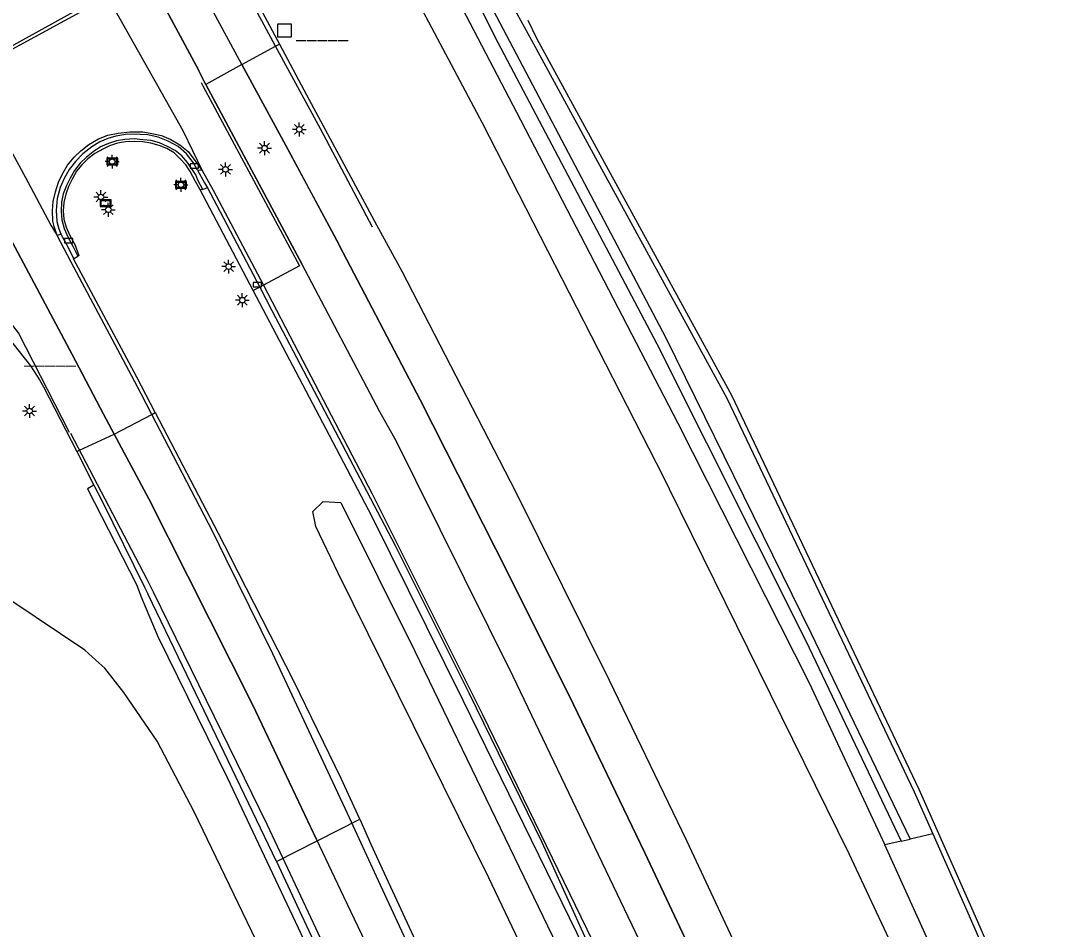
# Model space of a CAD drawing. Extents: x 135990 to 139000, y 393500 to 396000.
# Drawn here: x 136097.8 to 136191.1, y 394623.4 to 394705.1 of the extents above; entities that cross this region are included whole.
import ezdxf

# ---------------------------------------------------------------- set-up
doc = ezdxf.new("R2010")
doc.units = 0
for name, color, linetype in [('gg-afsc-lijn draadraster', 7, 'Continuous'), ('gt-symb-bord', 7, 'Continuous'), ('gt-symb-hm paal', 7, 'Continuous'), ('gt-symb-kolk', 7, 'Continuous'), ('gt-symb-lichtmast', 7, 'Continuous'), ('gx-grn-maaiveld', 7, 'Continuous'), ('gx-knt-lijn weginrichtingselement', 7, 'Continuous')]:
    doc.layers.add(name, color=color, linetype=linetype)

# ---------------------------------------------------------------- blocks, each defined once
blk = doc.blocks.new('gt0-LMAST')
at = {"layer": 'gt-symb-lichtmast'}
for p, q in [((-0.182, 0.173), (-0.447, 0.438)), ((-0.005, 0.246), (-0.005, 0.621)), ((0.172, 0.173), (0.437, 0.438)), ((-0.255, -0.004), (-0.63, -0.004)), ((-0.182, -0.181), (-0.447, -0.446)), ((-0.005, -0.254), (-0.005, -0.629)), ((0.437, -0.446), (0.172, -0.181)), ((0.245, -0.004), (0.62, -0.004))]:
    blk.add_line(p, q, dxfattribs=at)
blk.add_circle((-0.005, -0.004), 0.25, dxfattribs=at)
blk = doc.blocks.new('gt0-KOLK')
at = {"layer": 'gt-symb-kolk'}
blk.add_lwpolyline([(0, 0), (0.375, 0), (0.375, 0.4), (-0.375, 0.4), (-0.375, 0), (0, 0)], dxfattribs=at)
blk = doc.blocks.new('gt0-BORD')
at = {"layer": 'gt-symb-bord'}
blk.add_lwpolyline([(-0.5, 0.295), (-0.5, -0.295), (0.5, -0.295), (0.5, 0.295), (-0.5, 0.295)], dxfattribs=at)
blk.add_lwpolyline([(-0.417, -0.212), (0.417, -0.212), (0.417, 0.212), (-0.417, 0.212)], close=True, dxfattribs=at)
blk = doc.blocks.new('gt0-HMpaal')
at = {"layer": 'gt-symb-hm paal'}
blk.add_lwpolyline([(-0.6, 0.6), (0.6, 0.6), (0.6, -0.6), (-0.6, -0.6)], close=True, dxfattribs=at)

msp = doc.modelspace()

# ---------------------------------------------------------------- linework, layer by layer
at = {"layer": 'gg-afsc-lijn draadraster'}
msp.add_lwpolyline([(136124.531, 394610.779), (136113.398, 394633.938), (136110.067, 394640.282), (136107.043, 394644.682), (136105.337, 394646.843), (136104.535, 394647.578), (136103.55, 394648.49), (136094.677, 394654.417), (136093.111, 394655.176), (136091.837, 394655.795), (136090.413, 394656.372), (136088.98, 394656.803), (136087.623, 394657.186), (136085.526, 394657.527), (136082.446, 394657.867), (136079.337, 394658.158), (136076.199, 394657.897)], dxfattribs=at)
at = {"layer": 'gx-grn-maaiveld'}
for p, q in [((136117.685, 394701.153), (136114.435, 394699.373)), ((136114.573, 394690.063), (136114.164, 394689.908)), ((136113.889, 394689.944), (136114.164, 394689.908)), ((136102.53, 394683.686), (136102.926, 394683.916)), ((136102.813, 394666.341), (136104.367, 394663.314)), ((136124.454, 394631.332), (136128.291, 394633.282)), ((136120.787, 394629.468), (136124.454, 394631.332)), ((136177.025, 394631.291), (136175.556, 394630.952)), ((136177.025, 394631.291), (136177.834, 394631.478)), ((136179.869, 394631.947), (136177.834, 394631.478))]:
    msp.add_line(p, q, dxfattribs=at)
for points in [[(136176.136, 394622.019), (136172.348, 394630.169), (136155.138, 394665.03), (136155.001, 394665.306), (136139.343, 394695.888), (136127.919, 394717.414), (136120.319, 394731.82), (136109.595, 394751.233), (136088.892, 394785.916), (136070.461, 394814.12), (136049.832, 394847.681), (136032.328, 394875.978), (136031.645, 394877.291), (136024.788, 394890.481), (136033.091, 394878.872), (136044.565, 394862.827)], [(136044.565, 394862.827), (136058.759, 394838.698), (136071.558, 394817.86), (136086.499, 394795.076), (136101, 394771.866), (136118.276, 394742.163), (136123.077, 394733.345), (136129.797, 394721.001), (136142.75, 394696.191), (136156.901, 394668.901), (136168.751, 394645.536), (136175.556, 394630.952)], [(136050.101, 394861.707), (136048.8, 394860.838), (136048.425, 394860.671), (136056.77, 394846.467), (136071.223, 394822.227), (136086.018, 394799.657), (136103.013, 394772.83), (136121.866, 394740.687), (136134.741, 394716.615), (136155.849, 394676.578), (136168.924, 394649.977), (136177.834, 394631.478)], [(136047.455, 394861.227), (136048.12, 394859.61), (136056.295, 394846.045), (136070.828, 394822.084), (136085.037, 394799.5), (136102.414, 394772.652), (136120.776, 394740.488), (136134.038, 394716.58), (136140.407, 394703.708), (136155.037, 394676.046), (136168.437, 394649.317), (136177.025, 394631.291)], [(136050.355, 394860.984), (136050.19, 394860.811), (136050.154, 394860.63), (136050.179, 394860.275), (136050.365, 394859.82), (136064.471, 394836.397), (136077.975, 394815.107), (136087.766, 394800.25), (136099.422, 394781.673), (136107.662, 394768.491), (136114.124, 394757.269), (136120.396, 394745.959), (136128.345, 394731.83), (136137.604, 394714.609), (136141.757, 394706.991), (136143.739, 394703.355), (136149.875, 394692.1), (136161.328, 394671.136), (136178.182, 394635.745), (136179.869, 394631.947)], [(136068.718, 394794.698), (136080.802, 394774.099), (136091.65, 394755.41), (136100.661, 394739.876), (136109.079, 394725.053), (136115.329, 394713.708), (136121.062, 394703.002)], [(136117.685, 394701.153), (136110.203, 394714.978), (136098.963, 394735.311), (136090.693, 394749.756), (136079.425, 394769.117), (136066.384, 394791.104), (136065.42, 394792.747)], [(136106.179, 394667.914), (136105.212, 394669.715), (136102.401, 394675.065), (136096.794, 394685.607), (136095.072, 394688.77), (136073.147, 394728.998), (136061.845, 394748.827), (136053.706, 394762.643), (136043.986, 394779.105), (136043.566, 394779.815)], [(136084.121, 394717.161), (136083.717, 394716.906), (136086.094, 394712.593), (136092.662, 394700.807), (136093.279, 394699.87), (136097.204, 394692.822), (136098.401, 394690.592), (136100.479, 394686.72), (136101.046, 394685.766), (136101.397, 394685.929)], [(136109.259, 394709.061), (136105.735, 394707.009), (136112.369, 394695.232), (136114.103, 394691.638), (136113.69, 394691.65)], [(136114.435, 394699.373), (136114.289, 394699.644), (136113.808, 394700.621), (136109.259, 394709.061)], [(136249.065, 394424.07), (136247.768, 394430.476), (136247.714, 394430.741), (136244.783, 394446.561), (136239.828, 394468.279), (136235.66, 394484.624), (136233.745, 394491.429), (136230.875, 394500.713), (136229.125, 394506.233), (136222.532, 394526.639), (136217.183, 394541.775), (136212.244, 394555.389), (136202.534, 394580.28), (136193.263, 394602.684), (136183.384, 394625.264), (136178.636, 394635.954), (136161.766, 394671.376), (136150.314, 394692.34), (136144.26, 394703.452), (136143.454, 394705.132)], [(136117.685, 394701.153), (136120.715, 394702.812), (136121.062, 394703.002)], [(136121.062, 394703.002), (136123.503, 394698.445), (136129.809, 394686.748), (136132.066, 394682.561), (136142.318, 394662.757), (136150.734, 394645.772), (136157.688, 394631.36), (136165.769, 394614.103), (136166.18, 394613.172)], [(136117.685, 394701.153), (136121.629, 394693.865), (136126.446, 394684.911), (136133.735, 394670.983), (136140.549, 394657.555), (136147.13, 394644.397), (136153.946, 394630.261), (136160.003, 394617.396), (136162.672, 394611.576)], [(136159.218, 394610.007), (136156.139, 394616.793), (136142.087, 394646.118), (136133.334, 394663.734), (136131.595, 394667.235), (136130.089, 394669.913), (136123.116, 394683.175), (136114.435, 394699.373)], [(136113.69, 394691.65), (136113.323, 394692.303), (136112.695, 394693.117), (136111.942, 394693.781), (136111.049, 394694.269), (136110.142, 394694.632), (136109.204, 394694.821), (136108.528, 394694.862), (136107.374, 394694.879), (136106.347, 394694.724), (136105.621, 394694.511), (136104.894, 394694.203), (136104.159, 394693.761), (136103.356, 394693.116), (136102.691, 394692.428), (136102.125, 394691.711), (136101.686, 394690.894), (136101.331, 394690.088), (136101.067, 394689.108), (136100.953, 394688.022), (136101.036, 394687.047), (136101.206, 394686.368), (136101.397, 394685.929)], [(136114.164, 394689.908), (136113.727, 394690.756), (136113.524, 394691.231), (136112.773, 394692.336), (136112.271, 394692.947), (136111.682, 394693.417), (136110.992, 394693.792), (136110.265, 394694.123), (136109.515, 394694.327), (136108.766, 394694.39), (136107.986, 394694.479), (136107.149, 394694.402), (136106.381, 394694.28), (136105.673, 394694.047), (136104.942, 394693.753), (136104.279, 394693.293), (136103.689, 394692.82), (136103.113, 394692.286), (136102.609, 394691.614), (136102.229, 394690.931), (136101.887, 394690.279), (136101.591, 394689.539), (136101.433, 394688.765), (136101.418, 394687.973), (136101.467, 394687.177), (136101.674, 394686.41), (136102.023, 394685.658), (136102.46, 394684.816), (136102.926, 394683.916)], [(136113.889, 394689.944), (136113.508, 394690.645), (136113.017, 394691.523), (136112.635, 394692.142), (136112.123, 394692.689), (136111.571, 394693.215), (136110.931, 394693.614), (136110.223, 394693.88), (136109.488, 394694.084), (136108.723, 394694.212), (136108.002, 394694.233), (136107.201, 394694.213), (136106.498, 394694.094), (136105.773, 394693.855), (136105.225, 394693.589), (136104.453, 394693.158), (136103.821, 394692.674), (136103.287, 394692.146), (136102.801, 394691.562), (136102.444, 394690.904), (136102.067, 394690.182), (136101.831, 394689.499), (136101.644, 394688.746), (136101.591, 394688.003), (136101.654, 394687.258), (136101.864, 394686.53), (136102.163, 394685.835), (136102.63, 394684.96), (136103.006, 394683.97), (136102.926, 394683.916)], [(136113.69, 394691.65), (136114.322, 394690.525), (136114.573, 394690.063)], [(136114.573, 394690.063), (136115.428, 394688.481), (136119.284, 394681.132), (136120.387, 394679.03), (136131.46, 394657.895), (136138.09, 394644.625), (136144.672, 394631.199), (136150.879, 394617.544), (136155.337, 394608.238)], [(136154.824, 394608.005), (136148.537, 394621.568), (136137.595, 394643.944), (136129.407, 394660.483), (136125.569, 394667.798), (136118.704, 394680.823), (136113.889, 394689.944)], [(136101.397, 394685.929), (136101.524, 394685.635), (136102.003, 394684.747), (136102.523, 394683.698), (136102.53, 394683.686)], [(136109.883, 394669.85), (136108.217, 394673.035), (136102.53, 394683.686)], [(136096.613, 394676.629), (136098.663, 394674.06), (136099.468, 394672.794), (136099.819, 394672.169), (136102.813, 394666.341)], [(136106.179, 394667.914), (136109.566, 394669.685), (136109.883, 394669.85)], [(136109.883, 394669.85), (136115.556, 394659.004), (136116.666, 394656.834)], [(136102.813, 394666.341), (136103.059, 394666.48), (136106.179, 394667.914)], [(136112.825, 394655.121), (136109.302, 394662.101), (136106.179, 394667.914)], [(136104.367, 394663.314), (136103.786, 394662.988), (136108.186, 394654.377), (136108.443, 394653.766), (136108.58, 394653.335), (136110.121, 394649.696), (136116.364, 394637.034), (136124.773, 394619.184), (136134.798, 394597.687), (136142.173, 394581.215), (136152.495, 394556.566), (136156.198, 394547.252), (136160.924, 394535.339), (136165.597, 394522.38), (136169.381, 394511.65), (136173.73, 394498.72), (136177.956, 394485.551), (136181.501, 394473.968), (136185.044, 394461.796), (136188.734, 394447.735), (136192.11, 394434.803), (136194.917, 394422.952)], [(136104.367, 394663.314), (136105.107, 394661.873), (136108.918, 394654.149), (136109.235, 394653.49)], [(136150.075, 394606.659), (136139.908, 394627.995), (136126.334, 394655.41), (136124.329, 394659.588), (136124.072, 394660.958), (136125.002, 394661.863), (136126.598, 394661.766), (136133.234, 394648.373), (136150.319, 394613.079)], [(136128.291, 394633.282), (136126.612, 394636.918), (136122.367, 394645.692), (136116.666, 394656.834)], [(136124.454, 394631.332), (136118.669, 394643.542), (136112.825, 394655.121)], [(136120.787, 394629.468), (136114.278, 394643.005), (136109.235, 394653.49)], [(136128.291, 394633.282), (136129.276, 394631.03), (136130.663, 394628.038), (136135.742, 394617.084), (136142.44, 394602.632), (136142.448, 394602.615), (136149.81, 394586.312), (136155.936, 394572.069), (136160.857, 394560.383), (136167.348, 394543.986), (136174.348, 394524.743), (136179.379, 394510.602), (136180.429, 394507.652), (136185.512, 394491.859), (136189.918, 394477.856), (136194.342, 394462.427), (136199.2, 394444.102), (136204.318, 394423.122)], [(136179.869, 394631.947), (136182.927, 394625.062), (136192.803, 394602.488), (136202.07, 394580.093), (136211.776, 394555.213), (136216.712, 394541.606), (136222.058, 394526.479), (136228.649, 394506.08), (136230.398, 394500.563), (136233.266, 394491.287), (136235.177, 394484.495), (136239.342, 394468.162), (136244.293, 394446.46), (136247.221, 394430.658), (136248.185, 394424.404)], [(136250.272, 394387.471), (136249.957, 394387.913), (136249.833, 394388.518), (136245.647, 394414.439), (136240.421, 394442.459), (136237.986, 394454.738), (136234.953, 394466.63), (136231.344, 394479.24), (136227.901, 394492.171), (136223.802, 394505.386), (136219.675, 394518.101), (136215.119, 394531.463), (136208.627, 394550.335), (136203.611, 394564.634), (136200.903, 394571.02), (136199.305, 394574.998), (136195.485, 394584.509), (136188.855, 394600.864), (136182.947, 394614.635), (136175.556, 394630.952)], [(136120.787, 394629.468), (136123.035, 394624.636), (136128.434, 394613.138), (136134.789, 394599.22)]]:
    msp.add_lwpolyline(points, dxfattribs=at)
at = {"layer": 'gx-knt-lijn weginrichtingselement'}
for p, q in [((136109.259, 394709.061), (136113.808, 394700.621)), ((136092.819, 394700.565), (136105.186, 394707.379)), ((136092.988, 394700.356), (136105.448, 394707.17)), ((136114.289, 394699.644), (136114.435, 394699.373)), ((136114.435, 394699.373), (136123.116, 394683.175)), ((136097.204, 394692.822), (136098.401, 394690.592)), ((136098.401, 394690.592), (136100.479, 394686.72)), ((136122.875, 394683.061), (136119.61, 394681.309)), ((136119.284, 394681.132), (136118.704, 394680.823)), ((136119.61, 394681.309), (136119.284, 394681.132)), ((136105.212, 394669.715), (136106.179, 394667.914))]:
    msp.add_line(p, q, dxfattribs=at)
for points in [[(136162.672, 394611.576), (136160.003, 394617.396), (136153.946, 394630.261), (136147.13, 394644.397), (136140.549, 394657.555), (136133.735, 394670.983), (136126.446, 394684.911), (136126.423, 394684.956), (136121.629, 394693.865), (136117.685, 394701.153), (136110.203, 394714.978), (136098.963, 394735.311), (136090.693, 394749.756), (136079.425, 394769.117), (136066.384, 394791.104), (136065.42, 394792.747), (136055.511, 394809.629), (136041.911, 394832.381), (136029.631, 394853.019), (136016.397, 394875.23), (136015.802, 394876.229), (136003.896, 394896.219)], [(136000, 394853.2), (136011.235, 394834.386), (136021.474, 394817.164), (136029.663, 394803.297), (136043.566, 394779.815), (136043.986, 394779.105), (136053.706, 394762.643), (136061.845, 394748.827), (136073.147, 394728.998), (136095.072, 394688.77), (136096.794, 394685.607), (136102.401, 394675.065), (136105.212, 394669.715)], [(136120.715, 394702.812), (136113.19, 394716.716), (136103.534, 394734.159)], [(136105.735, 394707.009), (136108.92, 394701.35), (136112.369, 394695.232)], [(136129.431, 394686.54), (136124.741, 394695.374), (136120.715, 394702.812)], [(136114.007, 394699.55), (136114.178, 394699.232), (136122.875, 394683.061)], [(136101.046, 394685.766), (136100.773, 394686.593), (136100.665, 394687.067), (136100.634, 394687.994), (136100.69, 394688.836), (136100.907, 394689.712), (136101.176, 394690.584), (136101.542, 394691.336), (136101.987, 394692.102), (136102.592, 394692.815), (136103.188, 394693.398), (136103.906, 394693.968), (136104.762, 394694.483), (136105.62, 394694.807), (136106.558, 394694.986), (136107.591, 394695.114), (136108.771, 394695.109), (136109.587, 394694.967), (136110.454, 394694.764), (136111.286, 394694.406), (136112.1, 394693.939), (136112.841, 394693.328), (136113.548, 394692.392), (136114.103, 394691.638)], [(136114.103, 394691.638), (136115.081, 394689.851), (136119.61, 394681.309)], [(136108.599, 394671.549), (136107.746, 394673.187), (136102.322, 394683.368), (136101.046, 394685.766)], [(136102.177, 394668.072), (136097.569, 394677.035), (136095.864, 394679.186), (136094.591, 394680.417), (136092.925, 394681.544), (136091.068, 394682.635), (136088.626, 394683.548), (136086.474, 394684.002), (136083.481, 394684.105), (136081.011, 394683.752), (136078.685, 394682.99), (136076.585, 394682.004), (136074.209, 394680.727), (136073.381, 394680.357), (136068.927, 394678.041), (136066.648, 394676.849)], [(136119.61, 394681.309), (136122.77, 394675.268), (136129.391, 394662.526), (136139.339, 394642.696), (136150.274, 394620.181), (136155.681, 394608.395)], [(136160.157, 394559.777), (136154.71, 394572.9), (136147.974, 394588.494), (136141.736, 394602.318), (136140.933, 394604.097), (136134.564, 394617.843), (136129.977, 394627.732), (136127.176, 394633.771), (136120.476, 394648.156), (136116.266, 394656.656), (136115.049, 394659.113), (136109.566, 394669.685), (136108.599, 394671.549)], [(136102.256, 394667.99), (136109.132, 394654.86), (136109.689, 394653.722), (136119.913, 394632.835), (136123.634, 394624.904), (136128.474, 394614.589), (136135.45, 394599.514), (136138.163, 394593.653), (136145.675, 394576.558), (136154.279, 394556.046)], [(136106.179, 394667.914), (136109.302, 394662.101), (136112.825, 394655.121), (136118.669, 394643.542), (136126.826, 394626.327), (136129.061, 394621.609), (136138.605, 394600.921), (136139.163, 394599.711), (136144.181, 394588.662), (136148.823, 394577.838), (136153.649, 394566.661), (136158.246, 394555.488)]]:
    msp.add_lwpolyline(points, dxfattribs=at)

# ---------------------------------------------------------------- block references
at = {"layer": 'gt-symb-bord'}
for p in [(136106.012, 394692.426), (136112.195, 394690.346), (136105.415, 394688.685)]:
    msp.add_blockref('gt0-BORD', p, dxfattribs=at)
at = {"layer": 'gt-symb-hm paal'}
msp.add_blockref('gt0-HMpaal', (136121.501, 394704.206), dxfattribs=at)
at = {"layer": 'gt-symb-kolk'}
for p in [(136113.411, 394691.825), (136102.084, 394685.113), (136119.061, 394681.162)]:
    msp.add_blockref('gt0-KOLK', p, dxfattribs=at)
at = {"layer": 'gt-symb-lichtmast'}
for p in [(136122.852, 394695.326), (136119.726, 394693.635), (136106.012, 394692.426), (136116.214, 394691.729), (136112.195, 394690.346), (136104.996, 394689.243), (136105.663, 394688.101), (136116.492, 394682.982), (136117.721, 394679.967), (136098.574, 394669.993)]:
    msp.add_blockref('gt0-LMAST', p, dxfattribs=at)

# ---------------------------------------------------------------- texts
at = {"layer": 'gt-symb-hm paal'}
for p in [(136122.582, 394703.602), (136098.085, 394674.329)]:
    msp.add_text('_____', height=1.25, dxfattribs=at).set_placement(p)

doc.saveas('drawing.dxf')
